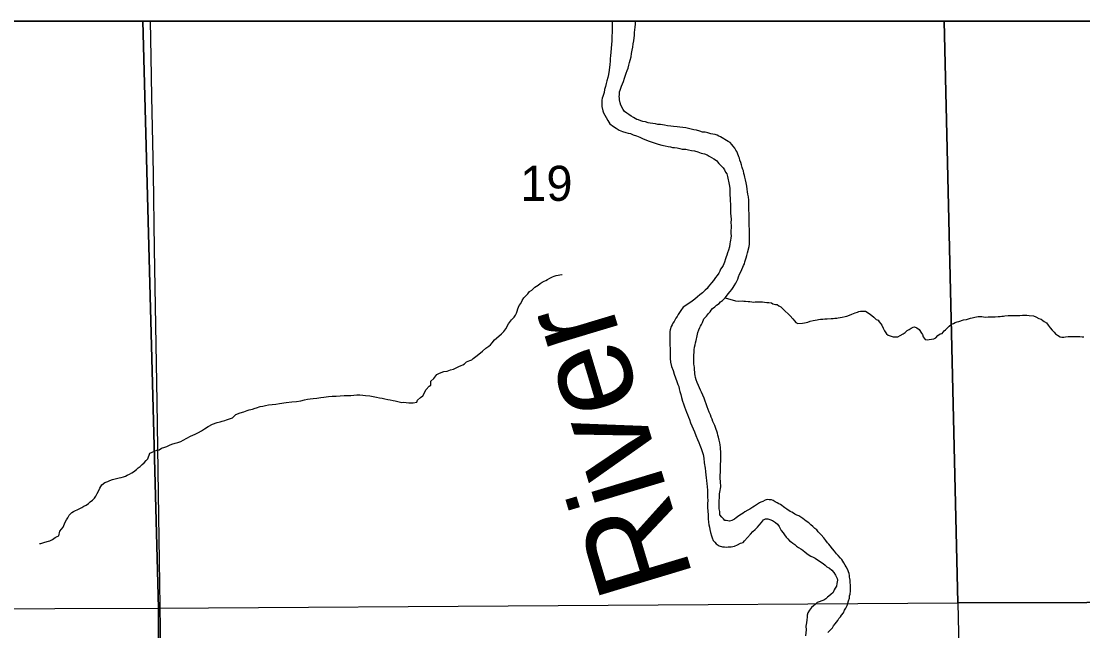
# Model space of a CAD drawing. Extents: x -10.1 to 68, y -9.5 to 29.2.
# Drawn here: x 7.321 to 8.588, y 20.173 to 20.9 of the extents above; entities that cross this region are included whole.
import ezdxf

# ---------------------------------------------------------------- set-up
doc = ezdxf.new("R2010")
doc.units = 0
for name, color, linetype in [('GM_X_County_Road', 7, 'Continuous'), ('GM_X_Major_River', 7, 'Continuous'), ('GM_X_Major_River_Text', 7, 'Continuous'), ('GM_X_Minor_River', 7, 'Continuous'), ('GM_X_Section', 7, 'Continuous'), ('GM_X_Section_Text', 7, 'Continuous'), ('GM_X_Township', 7, 'Continuous'), ('SH_Data', 7, 'Continuous')]:
    doc.layers.add(name, color=color, linetype=linetype)

msp = doc.modelspace()

# ---------------------------------------------------------------- linework, layer by layer
at = {"layer": 'GM_X_County_Road'}
msp.add_lwpolyline([(7.4745, 20.9), (7.4753, 20.8576), (7.4762, 20.8102), (7.4781, 20.7182), (7.4795, 20.6284), (7.4825, 20.4461), (7.4843, 20.3365), (7.4853, 20.2561), (7.4871, 20.1482), (7.4885, 20.0736), (7.4899, 19.9865), (7.491, 19.8885), (7.4927, 19.7979), (7.494, 19.7256), (7.4945, 19.6385), (7.495, 19.6038)], dxfattribs=at)
at = {"layer": 'GM_X_Major_River'}
for points in [[(8.0258, 20.9), (8.0258, 20.8989), (8.0259, 20.8962), (8.0259, 20.8932), (8.026, 20.8886), (8.0254, 20.8806), (8.0255, 20.8768), (8.0252, 20.8722), (8.0243, 20.8631), (8.024, 20.8589), (8.0237, 20.8555), (8.0234, 20.8524), (8.0231, 20.8482), (8.0225, 20.8418), (8.0214, 20.8364), (8.0208, 20.833), (8.0197, 20.8288), (8.0186, 20.8257), (8.0179, 20.8223), (8.0169, 20.8185), (8.0162, 20.815), (8.0155, 20.8127), (8.0148, 20.8104), (8.0141, 20.8082), (8.0137, 20.8059), (8.0134, 20.8028), (8.0135, 20.8005), (8.0135, 20.7983), (8.0148, 20.793), (8.0156, 20.7907), (8.0171, 20.7881), (8.0187, 20.7851), (8.0207, 20.7817), (8.0231, 20.7776), (8.0277, 20.7746), (8.0308, 20.7724), (8.0343, 20.7702), (8.0381, 20.7684), (8.0423, 20.7673), (8.045, 20.7666), (8.0477, 20.7659), (8.0511, 20.7645), (8.055, 20.7631), (8.0588, 20.7616), (8.063, 20.7598)], [(8.0518, 20.8766), (8.0521, 20.88), (8.0524, 20.8831), (8.0527, 20.8865), (8.053, 20.8899), (8.0533, 20.893), (8.0536, 20.8964), (8.0539, 20.9)], [(8.1895, 20.6607), (8.1894, 20.6637), (8.1894, 20.6672), (8.1893, 20.6706), (8.1892, 20.6744), (8.1891, 20.6782), (8.1891, 20.6824), (8.189, 20.6865), (8.1885, 20.6903), (8.188, 20.6937), (8.1876, 20.6964), (8.1872, 20.6998), (8.1867, 20.7032), (8.1859, 20.707), (8.185, 20.7108), (8.1842, 20.7138), (8.1838, 20.7161), (8.183, 20.7183), (8.1825, 20.7214), (8.1817, 20.7232), (8.1809, 20.7255), (8.1801, 20.7285), (8.1793, 20.7316), (8.1784, 20.7342), (8.178, 20.7365), (8.1772, 20.7383), (8.1756, 20.7425), (8.1748, 20.7444), (8.1736, 20.7463), (8.1724, 20.7485), (8.1705, 20.7511), (8.1689, 20.753), (8.1666, 20.7552), (8.1643, 20.7567), (8.1554, 20.7622), (8.1531, 20.7629), (8.1512, 20.764), (8.1489, 20.7647), (8.1462, 20.7654), (8.1435, 20.7657), (8.1401, 20.7668), (8.137, 20.7675), (8.1336, 20.7678), (8.1305, 20.7689), (8.1267, 20.7699), (8.1233, 20.7706), (8.1202, 20.7713), (8.1172, 20.772), (8.1137, 20.7727), (8.1103, 20.7734), (8.1068, 20.7737), (8.1034, 20.774), (8.0992, 20.7743), (8.0958, 20.775), (8.092, 20.7753), (8.0882, 20.7759), (8.0836, 20.7766), (8.0805, 20.7769), (8.0775, 20.7776), (8.0744, 20.7779), (8.0714, 20.7782), (8.0687, 20.7789), (8.0656, 20.78), (8.0626, 20.7803), (8.0603, 20.781), (8.0572, 20.7825), (8.0553, 20.7828), (8.0534, 20.7839), (8.0514, 20.785), (8.0487, 20.7869), (8.046, 20.7887), (8.0433, 20.7905), (8.0406, 20.7924), (8.0391, 20.7946), (8.0363, 20.7999), (8.0355, 20.8025), (8.0346, 20.8063), (8.0346, 20.8082), (8.0342, 20.8101), (8.0345, 20.812), (8.0345, 20.8139), (8.0348, 20.8158), (8.0355, 20.8177), (8.0362, 20.82), (8.0369, 20.8227), (8.0384, 20.8254), (8.0395, 20.8281), (8.0406, 20.8319), (8.0416, 20.8346), (8.0427, 20.838), (8.0438, 20.8411), (8.0449, 20.8442), (8.0459, 20.8476), (8.0466, 20.8507), (8.0473, 20.8537), (8.0484, 20.8575), (8.0491, 20.8614), (8.0497, 20.8656), (8.0504, 20.869), (8.0511, 20.8732), (8.0518, 20.8766)], [(8.063, 20.7598), (8.0699, 20.7569), (8.0761, 20.7548), (8.081, 20.7534), (8.0852, 20.7523), (8.0891, 20.7513), (8.0929, 20.7506), (8.0956, 20.7503), (8.0978, 20.7495), (8.1005, 20.7492), (8.1036, 20.7489), (8.1066, 20.7482), (8.1093, 20.7475), (8.1139, 20.7472), (8.1169, 20.7465), (8.1204, 20.7459), (8.1242, 20.7452), (8.128, 20.7441), (8.1322, 20.7427), (8.1361, 20.7416), (8.1391, 20.7406), (8.1418, 20.7391), (8.1445, 20.7373), (8.1472, 20.7358), (8.1503, 20.734), (8.1515, 20.7321), (8.1534, 20.7302), (8.1554, 20.7284), (8.1585, 20.725), (8.16, 20.7228), (8.1612, 20.7201), (8.1628, 20.7179), (8.1636, 20.7149), (8.1657, 20.7054), (8.1658, 20.7031), (8.1662, 20.7005), (8.1663, 20.6978), (8.1663, 20.6952), (8.1664, 20.6925), (8.1668, 20.6891), (8.1669, 20.6853), (8.167, 20.6823), (8.1671, 20.6788), (8.1671, 20.675), (8.1672, 20.6712), (8.1677, 20.6675), (8.1678, 20.6637), (8.1675, 20.6595), (8.1679, 20.6561), (8.168, 20.6534), (8.1677, 20.6504), (8.1677, 20.6469), (8.1678, 20.6439), (8.1675, 20.6412), (8.1672, 20.6389), (8.1668, 20.6367), (8.1665, 20.6344), (8.1658, 20.6309), (8.1648, 20.6267), (8.1637, 20.6237), (8.1626, 20.621), (8.1619, 20.6191), (8.1612, 20.6164), (8.1601, 20.6126), (8.1583, 20.6087), (8.1568, 20.606), (8.1553, 20.6041), (8.1546, 20.6018), (8.1532, 20.5995), (8.1513, 20.5968), (8.1491, 20.5941), (8.1469, 20.5906), (8.1443, 20.5879), (8.1424, 20.5856), (8.1406, 20.5833), (8.1391, 20.5813), (8.1369, 20.579), (8.1339, 20.5759), (8.1305, 20.5735), (8.1279, 20.5712), (8.1245, 20.5685), (8.1212, 20.5661), (8.1125, 20.5602), (8.1107, 20.5587), (8.1077, 20.5548), (8.1048, 20.5502), (8.1033, 20.5479), (8.1018, 20.5456), (8.1, 20.5417), (8.0985, 20.5398), (8.0974, 20.5379), (8.0963, 20.5356), (8.0953, 20.5317), (8.0949, 20.5298), (8.0946, 20.5272), (8.0946, 20.5245), (8.0947, 20.5222), (8.0948, 20.5196), (8.0948, 20.5161), (8.0949, 20.5131), (8.095, 20.5101)], [(8.1557, 20.3746), (8.1556, 20.3776), (8.1555, 20.381), (8.1558, 20.3845), (8.1553, 20.3913), (8.1548, 20.3947), (8.1544, 20.397), (8.1536, 20.4), (8.1528, 20.4038), (8.1519, 20.406), (8.1515, 20.4087), (8.1507, 20.4109), (8.1499, 20.4128), (8.1491, 20.4151), (8.1483, 20.4177), (8.1471, 20.42), (8.1459, 20.4226), (8.1451, 20.4253), (8.1439, 20.4275), (8.1431, 20.4305), (8.1418, 20.4336), (8.1406, 20.4366), (8.1394, 20.44), (8.1382, 20.4434), (8.137, 20.4467), (8.1358, 20.4501), (8.1342, 20.4539), (8.1326, 20.4573), (8.1314, 20.4599), (8.1302, 20.4626), (8.129, 20.4652), (8.1274, 20.469), (8.1262, 20.472), (8.1254, 20.475), (8.1249, 20.4773), (8.1245, 20.4795), (8.1245, 20.4818), (8.124, 20.4837), (8.124, 20.4871), (8.1236, 20.489), (8.1235, 20.4913), (8.1234, 20.4947), (8.1234, 20.4974), (8.1233, 20.4997), (8.1233, 20.5016), (8.1236, 20.505), (8.1239, 20.508), (8.1242, 20.5111), (8.1249, 20.5138), (8.1253, 20.5164), (8.126, 20.5191), (8.1274, 20.5248), (8.128, 20.5286), (8.1295, 20.5317), (8.1306, 20.5344), (8.1313, 20.5363), (8.1324, 20.5382), (8.1339, 20.5406), (8.1353, 20.5448), (8.1383, 20.5482), (8.1409, 20.5513), (8.1427, 20.5533), (8.1442, 20.5552), (8.1457, 20.5571), (8.1483, 20.5591), (8.1505, 20.5611), (8.1535, 20.5634), (8.1554, 20.5653), (8.1577, 20.5669), (8.1606, 20.57), (8.1625, 20.572), (8.1643, 20.5747), (8.1666, 20.5774), (8.1688, 20.5801), (8.1703, 20.5824), (8.1717, 20.5843), (8.1736, 20.5874), (8.175, 20.5905), (8.1758, 20.5924), (8.1768, 20.5951), (8.1779, 20.5981), (8.1794, 20.6012), (8.1808, 20.6039), (8.1819, 20.6066), (8.1826, 20.6085), (8.1837, 20.6104), (8.1844, 20.6131), (8.1852, 20.6154), (8.1859, 20.6177), (8.1866, 20.6204), (8.1876, 20.6238), (8.1894, 20.6314), (8.1897, 20.6341), (8.19, 20.6379), (8.1899, 20.6417), (8.1898, 20.6463), (8.1898, 20.6493), (8.1897, 20.6523), (8.1896, 20.6554), (8.1896, 20.658), (8.1895, 20.6607)], [(8.095, 20.5101), (8.095, 20.507), (8.0951, 20.5044), (8.0951, 20.5009), (8.0952, 20.4975), (8.0957, 20.4934), (8.0969, 20.4881), (8.0986, 20.4832), (8.0998, 20.479), (8.1014, 20.4745), (8.103, 20.47), (8.1042, 20.4666), (8.1054, 20.4643), (8.1059, 20.4613), (8.1067, 20.4583), (8.1079, 20.4545), (8.1088, 20.4511), (8.11, 20.4469), (8.1112, 20.4435), (8.1124, 20.4401), (8.1136, 20.4367), (8.1148, 20.4337), (8.1157, 20.4307), (8.1169, 20.4277), (8.1181, 20.4247), (8.1193, 20.4209), (8.1241, 20.41), (8.1257, 20.4058), (8.1277, 20.4009), (8.1293, 20.3972), (8.1305, 20.3942), (8.1321, 20.3904), (8.1333, 20.3866), (8.1346, 20.3829), (8.1354, 20.3787), (8.1359, 20.373), (8.1368, 20.3666), (8.1373, 20.3628), (8.1377, 20.3586), (8.1382, 20.3556), (8.1386, 20.3518), (8.1387, 20.3484), (8.1392, 20.3446), (8.1396, 20.3404), (8.1397, 20.3362), (8.1398, 20.332), (8.1399, 20.3282), (8.1396, 20.3248), (8.1397, 20.3195), (8.1402, 20.3157), (8.1403, 20.3108), (8.1404, 20.3062), (8.1408, 20.3024), (8.1413, 20.299), (8.1421, 20.2964), (8.1425, 20.2937), (8.1434, 20.2899), (8.1446, 20.2862), (8.1454, 20.2835), (8.1466, 20.2805), (8.1486, 20.2783), (8.1501, 20.2764), (8.1536, 20.2742), (8.1574, 20.2728), (8.1601, 20.2728), (8.162, 20.2725), (8.1643, 20.2729), (8.1681, 20.273), (8.1719, 20.2738), (8.1756, 20.2754), (8.179, 20.2774), (8.1824, 20.2782), (8.1839, 20.2802), (8.191, 20.2879), (8.1939, 20.2914), (8.1966, 20.2937), (8.1992, 20.2965), (8.2014, 20.2988), (8.204, 20.3019), (8.2066, 20.305), (8.2088, 20.3062), (8.2115, 20.3062), (8.2142, 20.3055), (8.2173, 20.3045), (8.2207, 20.3019), (8.2231, 20.3), (8.2254, 20.297), (8.2278, 20.2925), (8.2301, 20.2895), (8.2317, 20.2873), (8.2337, 20.2843), (8.2356, 20.2824), (8.2375, 20.2802), (8.2395, 20.2787), (8.2414, 20.2772), (8.2441, 20.2758), (8.2461, 20.2739), (8.2484, 20.2721), (8.2511, 20.2706), (8.2534, 20.2688), (8.2561, 20.2665)], [(8.309, 20.2118), (8.3093, 20.2145), (8.31, 20.2164), (8.3103, 20.2206), (8.3103, 20.2236), (8.3102, 20.227), (8.3101, 20.2305), (8.3101, 20.2331), (8.3096, 20.235), (8.3092, 20.2369), (8.3092, 20.2388), (8.3088, 20.2411), (8.3067, 20.2464), (8.3052, 20.249), (8.304, 20.2512), (8.3024, 20.2539), (8.3012, 20.2557), (8.3, 20.2576), (8.2985, 20.2595), (8.2957, 20.2625), (8.2938, 20.2647), (8.2911, 20.2677), (8.2887, 20.2707), (8.286, 20.274), (8.2844, 20.2759), (8.2829, 20.2778), (8.2809, 20.2804), (8.2786, 20.2837), (8.2754, 20.2871), (8.2719, 20.2908), (8.27, 20.2931), (8.2677, 20.2949), (8.2653, 20.2971), (8.263, 20.299), (8.2607, 20.3016), (8.2576, 20.3034), (8.2553, 20.3053), (8.2533, 20.3068), (8.251, 20.3082), (8.2487, 20.3097), (8.2464, 20.3108), (8.2441, 20.3119), (8.2422, 20.313), (8.2403, 20.3141), (8.2383, 20.3152), (8.2345, 20.3178), (8.2318, 20.3196), (8.2267, 20.3233), (8.2248, 20.3244), (8.2229, 20.3255), (8.2206, 20.3266), (8.2179, 20.328), (8.216, 20.3288), (8.2133, 20.3291), (8.211, 20.3294), (8.2084, 20.3286), (8.2057, 20.327), (8.2035, 20.3262), (8.2016, 20.3254), (8.1982, 20.323), (8.1956, 20.3215), (8.1937, 20.3203), (8.1903, 20.3179), (8.1877, 20.3167), (8.1843, 20.3148), (8.1824, 20.3132), (8.1802, 20.312), (8.1772, 20.3097), (8.1738, 20.3077), (8.1719, 20.3061), (8.1686, 20.3045), (8.1659, 20.3037), (8.1621, 20.3044), (8.1602, 20.3044), (8.1586, 20.3062), (8.1567, 20.3085), (8.1543, 20.3111), (8.1543, 20.3149), (8.1538, 20.3183), (8.1538, 20.3209), (8.1537, 20.3244), (8.1536, 20.3266), (8.1536, 20.3285), (8.1539, 20.3308), (8.1539, 20.3339), (8.1542, 20.3362), (8.1545, 20.3381), (8.1549, 20.34), (8.1552, 20.3426), (8.1555, 20.3445), (8.1555, 20.3464), (8.1554, 20.3487), (8.1554, 20.3514), (8.155, 20.354), (8.1549, 20.3563), (8.1548, 20.359), (8.1552, 20.3616), (8.1551, 20.3643), (8.1554, 20.3673), (8.1553, 20.3719), (8.1557, 20.3746)], [(8.2561, 20.2665), (8.26, 20.2636), (8.263, 20.2617), (8.2657, 20.2607), (8.268, 20.2592), (8.2758, 20.2544), (8.2777, 20.2529), (8.28, 20.2511), (8.2823, 20.2492), (8.2854, 20.2474), (8.2881, 20.2452), (8.2905, 20.2422), (8.2924, 20.2392), (8.2936, 20.2369), (8.2944, 20.2351), (8.2948, 20.2332), (8.2942, 20.229), (8.2935, 20.2259), (8.292, 20.2236), (8.2909, 20.2217), (8.2895, 20.2186), (8.2868, 20.2159), (8.2846, 20.214), (8.2827, 20.2128), (8.2809, 20.2108), (8.2786, 20.2093), (8.276, 20.2084), (8.273, 20.2072), (8.2707, 20.2064), (8.2681, 20.2041), (8.2662, 20.2025), (8.264, 20.2006), (8.2614, 20.1975), (8.2595, 20.194), (8.2588, 20.1913), (8.2585, 20.1891), (8.2582, 20.186), (8.2579, 20.1822), (8.2572, 20.1784), (8.2573, 20.1738), (8.2567, 20.1666)], [(8.2832, 20.1706), (8.2859, 20.1733), (8.2888, 20.1764), (8.2899, 20.1787), (8.2922, 20.1811), (8.2936, 20.183), (8.2951, 20.1849), (8.2966, 20.1876), (8.2984, 20.1892), (8.2995, 20.1915), (8.3018, 20.1942), (8.3032, 20.1973), (8.3047, 20.1996), (8.3065, 20.203), (8.3072, 20.2057), (8.3079, 20.2084), (8.309, 20.2118)]]:
    msp.add_lwpolyline(points, dxfattribs=at)
at = {"layer": 'GM_X_Minor_River'}
for points in [[(7.6622, 20.449), (7.6656, 20.4494), (7.669, 20.4499), (7.6736, 20.4504), (7.6781, 20.4512), (7.6819, 20.4513), (7.6873, 20.4522), (7.6918, 20.4527), (7.6964, 20.4528), (7.7013, 20.4532), (7.7059, 20.4533), (7.7097, 20.4534), (7.7139, 20.4535), (7.7176, 20.454), (7.7214, 20.4541), (7.7249, 20.4541), (7.7283, 20.4538), (7.7317, 20.4535), (7.7367, 20.4529), (7.7409, 20.4522), (7.7447, 20.4515), (7.7481, 20.4508), (7.7516, 20.4502), (7.7546, 20.4495), (7.7581, 20.4488), (7.7611, 20.4481), (7.7646, 20.4474), (7.7669, 20.4471), (7.7749, 20.4453), (7.7772, 20.4454), (7.7802, 20.4451), (7.7833, 20.4448), (7.7856, 20.4448), (7.7886, 20.4449), (7.7928, 20.4457), (7.7935, 20.4477), (7.7972, 20.4512), (7.7998, 20.4531), (7.8039, 20.4608), (7.8076, 20.4647), (7.8095, 20.4659), (7.8097, 20.4704), (7.8131, 20.4739), (7.8168, 20.4786), (7.8198, 20.4801), (7.8251, 20.4822), (7.8289, 20.4826), (7.8311, 20.4831), (7.833, 20.4839), (7.8364, 20.4847), (7.8428, 20.4879), (7.8459, 20.4891), (7.8477, 20.4899), (7.8496, 20.4914), (7.8522, 20.4938), (7.856, 20.4954), (7.8583, 20.4962), (7.8601, 20.4977), (7.8631, 20.5001), (7.8669, 20.5028), (7.871, 20.5063), (7.8751, 20.5098), (7.8788, 20.5122), (7.8807, 20.5138), (7.8826, 20.5165), (7.8855, 20.52), (7.8908, 20.5243), (7.8937, 20.527), (7.8967, 20.5297), (7.8989, 20.5332), (7.9022, 20.5389), (7.9059, 20.5436), (7.9089, 20.5471), (7.9104, 20.5494), (7.9119, 20.5517), (7.9126, 20.554), (7.9133, 20.557), (7.9151, 20.5609), (7.9169, 20.5632), (7.9184, 20.5667), (7.9206, 20.5701), (7.9232, 20.5728), (7.9251, 20.5748), (7.9273, 20.5775), (7.9299, 20.5791), (7.9336, 20.5826), (7.9355, 20.5841), (7.9378, 20.5853), (7.94, 20.5869), (7.9423, 20.5885), (7.9449, 20.5897), (7.9468, 20.5905), (7.9487, 20.592), (7.9517, 20.5936), (7.9547, 20.5952), (7.9569, 20.596), (7.9592, 20.5968), (7.966, 20.5977), (7.9664, 20.5977)], [(8.1606, 20.57), (8.1733, 20.5665), (8.1771, 20.5662), (8.1813, 20.5663), (8.1832, 20.5659), (8.1851, 20.566), (8.1881, 20.5657), (8.1904, 20.5657), (8.1927, 20.5654), (8.1946, 20.565), (8.1965, 20.5651), (8.1984, 20.5651), (8.2022, 20.5652), (8.2052, 20.5653), (8.2079, 20.565), (8.2106, 20.5646), (8.2129, 20.5643), (8.2159, 20.564), (8.2178, 20.5629), (8.2209, 20.5622), (8.2228, 20.5619), (8.2247, 20.5604), (8.2274, 20.5593), (8.2298, 20.5563), (8.2321, 20.5545), (8.2364, 20.5504), (8.2383, 20.5485), (8.2414, 20.5448), (8.2434, 20.5425), (8.2453, 20.5407), (8.2473, 20.5392), (8.253, 20.5397), (8.2556, 20.5402), (8.2594, 20.541), (8.2624, 20.5422), (8.2658, 20.543), (8.2681, 20.5435), (8.2704, 20.5439), (8.2723, 20.5443), (8.2745, 20.5444), (8.2772, 20.5444), (8.2799, 20.5449), (8.2825, 20.5449), (8.2871, 20.5454), (8.2897, 20.5455), (8.2916, 20.5459), (8.2939, 20.5459), (8.2958, 20.5463), (8.2981, 20.5464), (8.3004, 20.5468), (8.3041, 20.5477), (8.306, 20.5481), (8.309, 20.5493), (8.3121, 20.5505), (8.314, 20.5513), (8.3158, 20.5521), (8.3185, 20.5529), (8.3204, 20.5537), (8.3223, 20.5541), (8.3257, 20.5542), (8.3284, 20.5539), (8.3326, 20.5513), (8.3357, 20.5491), (8.338, 20.5469), (8.3411, 20.5443), (8.3434, 20.5432), (8.3446, 20.5413), (8.3465, 20.5391), (8.3477, 20.5372), (8.3493, 20.5338), (8.3509, 20.5308), (8.3533, 20.5271), (8.3552, 20.5256), (8.3587, 20.5241), (8.3613, 20.5234), (8.3632, 20.5235), (8.367, 20.5236), (8.3697, 20.5251), (8.373, 20.5271), (8.3757, 20.5287), (8.3779, 20.531), (8.3802, 20.5322), (8.3828, 20.5338), (8.3851, 20.535), (8.3869, 20.5354), (8.3896, 20.5343), (8.3923, 20.5321), (8.3951, 20.528), (8.3963, 20.5261), (8.3971, 20.5235), (8.3994, 20.5201), (8.4017, 20.5198), (8.4044, 20.5202), (8.407, 20.5206), (8.4097, 20.5211), (8.412, 20.5223), (8.4146, 20.525), (8.4172, 20.5269), (8.4198, 20.5274), (8.422, 20.5308), (8.4239, 20.532)], [(8.4239, 20.532), (8.428, 20.5363), (8.431, 20.5386), (8.4333, 20.5394), (8.4351, 20.5406), (8.4378, 20.5414), (8.4397, 20.5419), (8.445, 20.5439), (8.4488, 20.5443), (8.451, 20.5448), (8.4537, 20.5456), (8.4556, 20.546), (8.4586, 20.5468), (8.4628, 20.5477), (8.4647, 20.5477), (8.4669, 20.5478), (8.4692, 20.5474), (8.4719, 20.5471), (8.4746, 20.5472), (8.4769, 20.5472), (8.4795, 20.5473), (8.4829, 20.5474), (8.4867, 20.5478), (8.489, 20.5479), (8.4909, 20.5483), (8.4928, 20.5483), (8.4947, 20.5484), (8.4985, 20.5488), (8.5008, 20.5489), (8.5027, 20.5489), (8.505, 20.549), (8.5069, 20.549), (8.5095, 20.5491), (8.5126, 20.5491), (8.5156, 20.5492), (8.5183, 20.5493), (8.5206, 20.5493), (8.5236, 20.549), (8.5289, 20.5484), (8.5316, 20.5473), (8.5351, 20.5455), (8.5378, 20.5444), (8.5397, 20.5429), (8.5416, 20.5418), (8.5443, 20.54), (8.5463, 20.5373), (8.5486, 20.5343), (8.551, 20.5314), (8.5533, 20.5291), (8.5549, 20.5269), (8.5572, 20.5254), (8.5607, 20.5236), (8.5626, 20.5232), (8.5649, 20.5229), (8.5668, 20.5233), (8.5702, 20.5238), (8.5728, 20.5238), (8.5751, 20.5239), (8.577, 20.5239), (8.5789, 20.524), (8.5816, 20.524), (8.5842, 20.5237), (8.5869, 20.5234), (8.5888, 20.5234)], [(7.3425, 20.2767), (7.3441, 20.2767), (7.349, 20.2784), (7.3531, 20.2796), (7.355, 20.28), (7.358, 20.2816), (7.3614, 20.284), (7.3637, 20.2852), (7.3655, 20.286), (7.3669, 20.2917), (7.3706, 20.2963), (7.3732, 20.3025), (7.3746, 20.3052), (7.3765, 20.3075), (7.378, 20.3105), (7.3809, 20.314), (7.3832, 20.3152), (7.39, 20.3184), (7.393, 20.32), (7.3956, 20.3216), (7.3982, 20.3228), (7.4009, 20.3247), (7.4031, 20.3267), (7.4057, 20.3286), (7.408, 20.331), (7.4098, 20.3333), (7.4113, 20.3364), (7.4131, 20.3394), (7.4145, 20.3429), (7.4167, 20.3467), (7.4205, 20.3495), (7.4239, 20.3507), (7.4265, 20.3519), (7.4295, 20.3531), (7.4345, 20.3543), (7.4375, 20.3552), (7.4401, 20.3556), (7.4428, 20.3564), (7.4451, 20.3572), (7.4473, 20.3584), (7.4499, 20.3596), (7.4526, 20.3612), (7.4545, 20.3624), (7.4582, 20.3651), (7.4604, 20.3671), (7.4627, 20.3686), (7.4649, 20.371), (7.4675, 20.3733), (7.4698, 20.376), (7.4716, 20.3779), (7.4741, 20.3845), (7.4824, 20.3881), (7.4855, 20.3885), (7.4881, 20.3908), (7.4919, 20.3917), (7.4945, 20.3925), (7.4975, 20.3941), (7.5005, 20.3953), (7.5043, 20.3965), (7.5077, 20.3974), (7.5111, 20.3986), (7.5141, 20.4002), (7.5183, 20.4025), (7.5228, 20.4049), (7.5281, 20.4073), (7.5322, 20.4093), (7.536, 20.4113), (7.5393, 20.4136), (7.5438, 20.4164), (7.5491, 20.4192), (7.5544, 20.4212), (7.5582, 20.422), (7.5604, 20.4228), (7.5638, 20.4237), (7.5657, 20.4245), (7.568, 20.4253), (7.5706, 20.4261), (7.5729, 20.4269), (7.577, 20.4308), (7.5819, 20.4328), (7.5865, 20.434), (7.5883, 20.4348), (7.5902, 20.4356), (7.5929, 20.4365), (7.5948, 20.4369), (7.5967, 20.4373), (7.5997, 20.4385), (7.6016, 20.4389), (7.6057, 20.4402), (7.6091, 20.4406), (7.6122, 20.4414), (7.6159, 20.4423), (7.6201, 20.4427), (7.6247, 20.4432), (7.6288, 20.4441), (7.6368, 20.445), (7.6436, 20.4459), (7.6493, 20.4464), (7.6543, 20.4473), (7.6588, 20.4481), (7.6622, 20.449)]]:
    msp.add_lwpolyline(points, dxfattribs=at)
at = {"layer": 'GM_X_Section'}
for p, q in [((7.4658, 20.9), (6.4927, 20.9)), ((8.4223, 20.9), (7.4658, 20.9))]:
    msp.add_line(p, q, dxfattribs=at)
for points in [[(6.4927, 20.9), (6.4934, 20.6709), (6.4939, 20.1965), (7.4845, 20.1996), (7.4658, 20.9)], [(7.4658, 20.9), (7.4845, 20.1996), (8.4385, 20.206), (8.4223, 20.9)], [(8.9, 20.2072), (8.9, 20.9), (8.4223, 20.9)], [(8.4223, 20.9), (8.4385, 20.206), (8.9, 20.2072)], [(8.9, 20.2072), (8.4385, 20.206), (8.4635, 19.0757), (8.9, 19.0789)]]:
    msp.add_lwpolyline(points, dxfattribs=at)
for points in [[(7.4845, 20.1996), (8.4385, 20.206), (8.4635, 19.0757), (7.4884, 19.0658)], [(6.4939, 20.1965), (7.4845, 20.1996), (7.4884, 19.0658), (6.4989, 19.0557)]]:
    msp.add_lwpolyline(points, close=True, dxfattribs=at)
at = {"layer": 'GM_X_Township'}
msp.add_lwpolyline([(8.9, 16.8967), (8.9, 20.9), (6.49, 20.9)], dxfattribs=at)
at = {"layer": 'SH_Data'}
msp.add_line((2.1, 20.9), (8.9, 20.9), dxfattribs=at)

# ---------------------------------------------------------------- texts
at = {"layer": 'GM_X_Major_River_Text'}
msp.add_text('River', height=0.11371, rotation=106.7513, dxfattribs=at).set_placement((8.1233, 20.2359))
at = {"layer": 'GM_X_Section_Text'}
msp.add_text('19', height=0.04186, rotation=0, dxfattribs=at).set_placement((7.9163, 20.6857))

doc.saveas('drawing.dxf')
